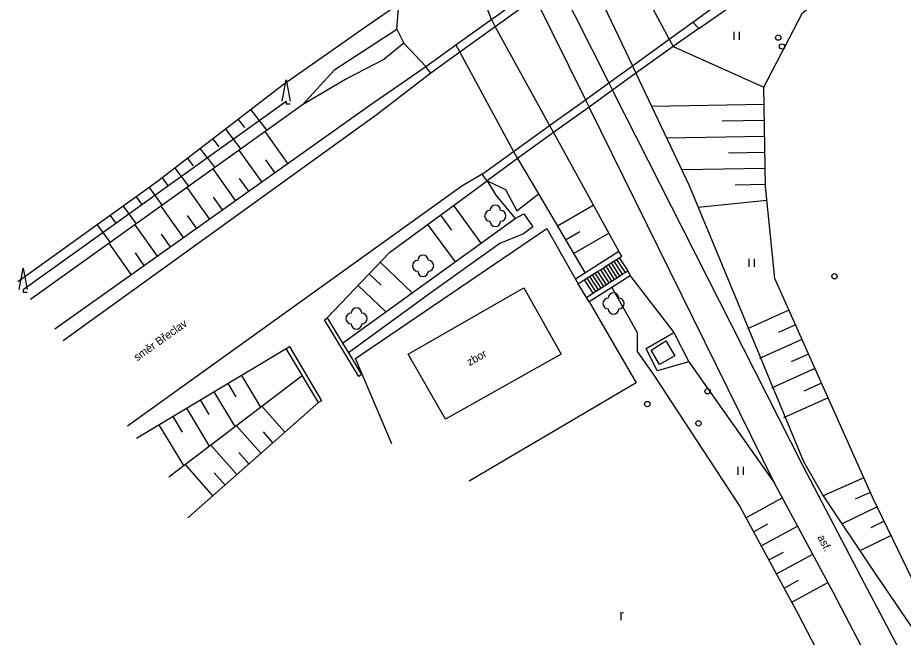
# Model space of a CAD drawing. Extents: x -577457 to -568404, y -1208466 to -1201387.
# Drawn here: x -570714.7 to -570631.7, y -1205007.9 to -1204949.8 of the extents above; entities that cross this region are included whole.
import ezdxf

# ---------------------------------------------------------------- set-up
doc = ezdxf.new("R2010")
doc.units = 0
for name, color, linetype in [('BUDOVY_MĚŘ', 7, 'Continuous'), ('POMOC_POPIS', 7, 'Continuous'), ('ROZHRANÍ_PLOCH', 7, 'Continuous'), ('VÝŠKOPIS', 7, 'Continuous'), ('ZELEŇ', 7, 'Continuous'), ('ZN_DOPLŇKOVÉ', 7, 'Continuous'), ('ZN_KULTUR', 7, 'Continuous')]:
    doc.layers.add(name, color=color, linetype=linetype)

msp = doc.modelspace()

# ---------------------------------------------------------------- linework, layer by layer
at = {"layer": 'BUDOVY_MĚŘ'}
for points in [[(-570678.06, -1204981.38), (-570667.23, -1204975.16), (-570663.73, -1204981.38), (-570674.56, -1204987.46), (-570678.06, -1204981.38)], [(-570655.28, -1204981), (-570653.92, -1204980.14), (-570653.07, -1204981.54), (-570654.51, -1204982.35), (-570655.28, -1204981)]]:
    msp.add_lwpolyline(points, dxfattribs=at)
at = {"layer": 'ROZHRANÍ_PLOCH'}
for points in [[(-570651.37, -1204950.24), (-570606.22, -1204917.48), (-570586.16, -1204903.05)], [(-570673.6, -1204952.38), (-570666.5, -1204947.29)], [(-570666.16, -1204947.98), (-570669.92, -1204950.69)], [(-570669.92, -1204950.69), (-570673.22, -1204953.07)], [(-570653.61, -1204951.85), (-570651.37, -1204950.24)], [(-570651.37, -1204950.24), (-570650.82, -1204950.84), (-570653.24, -1204952.54)], [(-570675.93, -1204955.02), (-570676.4, -1204954.41), (-570673.6, -1204952.38)], [(-570657.05, -1204954.34), (-570653.61, -1204951.85)], [(-570673.22, -1204953.07), (-570675.93, -1204955.02)], [(-570653.24, -1204952.54), (-570656.72, -1204955.04)], [(-570659.27, -1204955.94), (-570657.05, -1204954.34)], [(-570675.93, -1204955.02), (-570681.07, -1204958.96), (-570710.39, -1204980.12)], [(-570656.72, -1204955.04), (-570658.92, -1204956.63)], [(-570661.45, -1204957.52), (-570659.27, -1204955.94)], [(-570658.92, -1204956.63), (-570661.11, -1204958.21)], [(-570542.6, -1205148.39), (-570556.52, -1205129.7), (-570567.36, -1205116.36), (-570575.46, -1205106.25), (-570580.22, -1205100.24), (-570590.05, -1205086.26), (-570597.79, -1205073.66), (-570605.16, -1205060.15), (-570614.7, -1205041.89), (-570635.6, -1205002.27), (-570641.06, -1204991.81), (-570658.92, -1204956.63)], [(-570664.82, -1204959.95), (-570661.45, -1204957.52)], [(-570661.11, -1204958.21), (-570664.45, -1204960.61)], [(-570586.68, -1205096.74), (-570592.76, -1205087.64), (-570600.32, -1205075.22), (-570607.9, -1205061.31), (-570617.54, -1205043.38), (-570638.22, -1205003.69), (-570643.74, -1204993.48), (-570661.11, -1204958.21)], [(-570668.18, -1204962.37), (-570664.82, -1204959.95)], [(-570664.45, -1204960.61), (-570667.82, -1204963.04)], [(-570671.12, -1204964.49), (-570668.18, -1204962.37)], [(-570667.82, -1204963.04), (-570670.67, -1204965.14), (-570671.12, -1204964.49)], [(-570671.12, -1204964.49), (-570673.04, -1204965.62), (-570704.36, -1204988.13)], [(-570684.21, -1204980.34), (-570676.69, -1204974.9), (-570668.03, -1204968.67), (-570667.22, -1204968.23), (-570666.39, -1204969.45), (-570667.25, -1204970.08), (-570669.46, -1204971.01), (-570675.82, -1204975.53), (-570683.65, -1204981.26)], [(-570658.28, -1204972.33), (-570658.05, -1204972.19), (-570658.31, -1204971.76), (-570662.38, -1204974.33)], [(-570658.53, -1204972.49), (-570658.28, -1204972.33)], [(-570658.28, -1204972.33), (-570657.49, -1204973.56)], [(-570659.8, -1204973.3), (-570659.55, -1204973.14)], [(-570659.55, -1204973.14), (-570659.29, -1204972.98)], [(-570659.55, -1204973.14), (-570658.75, -1204974.37)], [(-570659.29, -1204972.98), (-570659.04, -1204972.82)], [(-570659.29, -1204972.98), (-570658.5, -1204974.21)], [(-570659.04, -1204972.82), (-570658.79, -1204972.66)], [(-570659.04, -1204972.82), (-570658.25, -1204974.05)], [(-570658.79, -1204972.66), (-570658.53, -1204972.49)], [(-570658.79, -1204972.66), (-570658, -1204973.89)], [(-570658.53, -1204972.49), (-570657.74, -1204973.72)], [(-570657.49, -1204973.56), (-570657.27, -1204974.04), (-570658.97, -1204975.12), (-570661.1, -1204976.46)], [(-570661.07, -1204974.1), (-570660.81, -1204973.94)], [(-570660.81, -1204973.94), (-570660.56, -1204973.78)], [(-570660.81, -1204973.94), (-570660.01, -1204975.18)], [(-570660.56, -1204973.78), (-570660.31, -1204973.62)], [(-570660.56, -1204973.78), (-570659.76, -1204975.02)], [(-570660.31, -1204973.62), (-570660.05, -1204973.46)], [(-570660.31, -1204973.62), (-570659.51, -1204974.86)], [(-570660.05, -1204973.46), (-570659.8, -1204973.3)], [(-570660.05, -1204973.46), (-570659.26, -1204974.7)], [(-570659.8, -1204973.3), (-570659, -1204974.53)], [(-570658.5, -1204974.21), (-570658.25, -1204974.05)], [(-570658.25, -1204974.05), (-570658, -1204973.89)], [(-570658, -1204973.89), (-570657.74, -1204973.72)], [(-570657.74, -1204973.72), (-570657.49, -1204973.56)], [(-570662.13, -1204974.77), (-570661.57, -1204974.42)], [(-570661.57, -1204974.42), (-570661.32, -1204974.26)], [(-570661.57, -1204974.42), (-570660.77, -1204975.67)], [(-570661.32, -1204974.26), (-570661.07, -1204974.1)], [(-570661.32, -1204974.26), (-570660.52, -1204975.51)], [(-570661.07, -1204974.1), (-570660.27, -1204975.35)], [(-570659.76, -1204975.02), (-570659.51, -1204974.86)], [(-570659.51, -1204974.86), (-570659.26, -1204974.7)], [(-570659.26, -1204974.7), (-570659, -1204974.53)], [(-570659, -1204974.53), (-570658.75, -1204974.37)], [(-570658.75, -1204974.37), (-570658.5, -1204974.21)], [(-570661.35, -1204976.05), (-570660.77, -1204975.67)], [(-570660.77, -1204975.67), (-570660.52, -1204975.51)], [(-570660.52, -1204975.51), (-570660.27, -1204975.35)], [(-570660.27, -1204975.35), (-570660.01, -1204975.18)], [(-570660.01, -1204975.18), (-570659.76, -1204975.02)], [(-570683.65, -1204981.26), (-570682.43, -1204983.29), (-570682.69, -1204983.48), (-570685.91, -1204978.15), (-570685.65, -1204977.96), (-570684.21, -1204980.34)], [(-570655.75, -1204980.84), (-570653.17, -1204979.34), (-570651.75, -1204982.08), (-570654.72, -1204982.93), (-570655.75, -1204980.84)], [(-570689.5, -1204980.84), (-570689.18, -1204980.67), (-570686.18, -1204985.74), (-570686.48, -1204985.91), (-570689.5, -1204980.84)], [(-570684.21, -1204980.34), (-570683.65, -1204981.26)]]:
    msp.add_lwpolyline(points, dxfattribs=at)
at = {"layer": 'VÝŠKOPIS'}
for points in [[(-570644.71, -1204957.97), (-570655.24, -1204958.15)], [(-570692.81, -1204958.46), (-570691.32, -1204960.4)], [(-570694, -1204959.38), (-570693.41, -1204960.14)], [(-570644.69, -1204959.47), (-570648.63, -1204959.54)], [(-570695.18, -1204960.29), (-570693.76, -1204962.15)], [(-570689.35, -1204963.49), (-570691.47, -1204960.5)], [(-570696.37, -1204961.2), (-570695.81, -1204961.93)], [(-570644.66, -1204960.97), (-570653.82, -1204961.13)], [(-570697.56, -1204962.12), (-570696.2, -1204963.89)], [(-570691.79, -1204965.23), (-570693.9, -1204962.25)], [(-570698.75, -1204963.03), (-570698.22, -1204963.73)], [(-570690.57, -1204964.36), (-570691.41, -1204963.17)], [(-570644.64, -1204962.47), (-570648.03, -1204962.53)], [(-570699.94, -1204963.95), (-570698.64, -1204965.64)], [(-570694.24, -1204966.96), (-570696.34, -1204964)], [(-570644.61, -1204963.97), (-570652.41, -1204964.11)], [(-570701.13, -1204964.86), (-570700.62, -1204965.52)], [(-570693.01, -1204966.09), (-570693.86, -1204964.91)], [(-570702.34, -1204965.75), (-570701.13, -1204967.43)], [(-570696.68, -1204968.7), (-570698.78, -1204965.74)], [(-570644.58, -1204965.47), (-570647.43, -1204965.52)], [(-570703.55, -1204966.63), (-570703.07, -1204967.3)], [(-570695.46, -1204967.83), (-570696.3, -1204966.65)], [(-570664.07, -1204969.36), (-570660.72, -1204967.4)], [(-570644.45, -1204966.97), (-570650.89, -1204967.62)], [(-570704.77, -1204967.5), (-570703.57, -1204969.17)], [(-570699.13, -1204970.44), (-570701.22, -1204967.49)], [(-570673.82, -1204967.45), (-570671.24, -1204970.98)], [(-570705.99, -1204968.38), (-570705.51, -1204969.05)], [(-570697.9, -1204969.57), (-570698.74, -1204968.39)], [(-570675.03, -1204968.34), (-570674, -1204969.74)], [(-570707.21, -1204969.25), (-570706.01, -1204970.92)], [(-570701.57, -1204972.18), (-570703.66, -1204969.24)], [(-570676.24, -1204969.22), (-570673.67, -1204972.73)], [(-570663.31, -1204970.65), (-570661.98, -1204969.87)], [(-570700.35, -1204971.31), (-570701.19, -1204970.13)], [(-570662.56, -1204971.95), (-570659.27, -1204970.02)], [(-570704.02, -1204973.91), (-570706.1, -1204970.98)], [(-570702.8, -1204973.05), (-570703.63, -1204971.87)], [(-570680.69, -1204972.76), (-570677.69, -1204975.63)], [(-570681.73, -1204973.85), (-570680.61, -1204974.92)], [(-570682.76, -1204974.94), (-570680.17, -1204977.41)], [(-570642.39, -1204977.25), (-570646.27, -1204978.99)], [(-570641.77, -1204978.62), (-570643.35, -1204979.33)], [(-570641.16, -1204979.99), (-570645.14, -1204981.77)], [(-570640.55, -1204981.36), (-570642.16, -1204982.08)], [(-570639.94, -1204982.73), (-570644.01, -1204984.55)], [(-570693.7, -1204983.36), (-570691.9, -1204986.35)], [(-570694.98, -1204984.13), (-570694.23, -1204985.38)], [(-570639.33, -1204984.1), (-570640.97, -1204984.84)], [(-570697.56, -1204985.67), (-570696.74, -1204987.04)], [(-570696.27, -1204984.9), (-570694.31, -1204988.17)], [(-570638.71, -1204985.47), (-570642.88, -1204987.33)], [(-570698.84, -1204986.44), (-570696.71, -1204990)], [(-570689.62, -1204988.68), (-570691.77, -1204986.25)], [(-570700.13, -1204987.21), (-570699.24, -1204988.69)], [(-570701.42, -1204987.99), (-570699.12, -1204991.82)], [(-570691.86, -1204990.67), (-570694.17, -1204988.07)], [(-570690.74, -1204989.68), (-570691.63, -1204988.67)], [(-570694.11, -1204992.66), (-570696.56, -1204989.89)], [(-570692.99, -1204991.67), (-570693.94, -1204990.59)], [(-570696.36, -1204994.65), (-570698.96, -1204991.7)], [(-570695.23, -1204993.65), (-570696.25, -1204992.51)], [(-570635.37, -1204992.96), (-570639.16, -1204994.65)], [(-570634.76, -1204994.33), (-570636.18, -1204994.96)], [(-570646.42, -1204996.71), (-570643, -1204994.85)], [(-570634.12, -1204995.68), (-570637.4, -1204997.28)], [(-570645.7, -1204998.03), (-570644.34, -1204997.29)], [(-570633.46, -1204997.03), (-570634.7, -1204997.64)], [(-570644.98, -1204999.35), (-570641.57, -1204997.49)], [(-570632.81, -1204998.38), (-570635.72, -1204999.8)], [(-570644.27, -1205000.66), (-570642.9, -1204999.92)], [(-570643.55, -1205001.98), (-570640.15, -1205000.13)], [(-570642.83, -1205003.3), (-570641.47, -1205002.56)], [(-570642.12, -1205004.62), (-570638.72, -1205002.77)]]:
    msp.add_lwpolyline(points, dxfattribs=at)
at = {"layer": 'ZELEŇ'}
msp.add_lwpolyline([(-570714.15, -1204975.31), (-570689.49, -1204957.65)], dxfattribs=at)
for centre in [(-570669.9, -1204968.41), (-570676.67, -1204973.1), (-570658.82, -1204976.62), (-570682.91, -1204978.03)]:
    msp.add_circle(centre, 0.0005, dxfattribs=at)
for centre, start, end in [((-570669.9, -1204967.91), 0, 179.99999), ((-570670.4, -1204968.41), 89.99999, 269.99999), ((-570669.4, -1204968.41), 270, 89.99999), ((-570669.9, -1204968.91), 179.99999, 359.99999), ((-570676.67, -1204972.6), 0, 179.99999), ((-570677.17, -1204973.1), 89.99999, 269.99999), ((-570676.17, -1204973.1), 270, 89.99999), ((-570676.67, -1204973.6), 179.99999, 359.99999), ((-570658.82, -1204976.12), 0, 179.99999), ((-570659.32, -1204976.62), 89.99999, 269.99999), ((-570658.32, -1204976.62), 270, 89.99999), ((-570682.91, -1204977.53), 0, 179.99999), ((-570658.82, -1204977.12), 179.99999, 359.99999), ((-570683.41, -1204978.03), 89.99999, 269.99999), ((-570682.41, -1204978.03), 270, 89.99999), ((-570682.91, -1204978.53), 179.99999, 359.99999)]:
    msp.add_arc(centre, 0.5, start, end, dxfattribs=at)
at = {"layer": 'ZN_DOPLŇKOVÉ'}
for points in [[(-570670.26, -1204949.99), (-570675.69, -1204935.76), (-570678.21, -1204930.25), (-570680.07, -1204926.81), (-570685.02, -1204923.45), (-570687.67, -1204922.14), (-570688.5, -1204917.16), (-570690.55, -1204914.78), (-570692.72, -1204913.3), (-570693.87, -1204906.92), (-570691.2, -1204890.95)], [(-570650.82, -1204950.84), (-570605.12, -1204919.02), (-570585.06, -1204904.55)], [(-570630.76, -1205002.59), (-570634.55, -1204994.79), (-570643.71, -1204974.29), (-570644.58, -1204965.67), (-570644.74, -1204956.36), (-570641.1, -1204949.38), (-570630.22, -1204940.94), (-570604.37, -1204923), (-570583.12, -1204907.85)], [(-570658.61, -1204942.54), (-570653.61, -1204951.85)], [(-570661.69, -1204944.76), (-570661.35, -1204945.29), (-570657.05, -1204954.34)], [(-570664.03, -1204946.45), (-570659.27, -1204955.94)], [(-570666.16, -1204947.98), (-570661.45, -1204957.52)], [(-570679.13, -1204950.9), (-570678.93, -1204948.56), (-570681.84, -1204950.56), (-570689.77, -1204956.13), (-570701.69, -1204965.29), (-570714.66, -1204974.6)], [(-570670.26, -1204949.99), (-570669.92, -1204950.69)], [(-570669.92, -1204950.69), (-570664.82, -1204959.95)], [(-570678.48, -1204952.23), (-570680.33, -1204953.76), (-570683.86, -1204955.58), (-570687.98, -1204958.01), (-570684.94, -1204954.7), (-570679.13, -1204950.9), (-570678.48, -1204952.23)], [(-570711.19, -1204979.01), (-570681.65, -1204958.02), (-570676.4, -1204954.41), (-570678.48, -1204952.23)], [(-570673.6, -1204952.38), (-570673.22, -1204953.07)], [(-570653.61, -1204951.85), (-570653.24, -1204952.54)], [(-570673.22, -1204953.07), (-570668.18, -1204962.37)], [(-570653.24, -1204952.54), (-570644.74, -1204956.36)], [(-570657.05, -1204954.34), (-570656.72, -1204955.04)], [(-570656.72, -1204955.04), (-570651.72, -1204965.56), (-570641, -1204991.45)], [(-570659.27, -1204955.94), (-570658.92, -1204956.63)], [(-570687.98, -1204958.01), (-570713.47, -1204976.26)], [(-570661.45, -1204957.52), (-570661.11, -1204958.21)], [(-570664.82, -1204959.95), (-570664.45, -1204960.61)], [(-570664.45, -1204960.61), (-570658.31, -1204971.76)], [(-570668.18, -1204962.37), (-570667.82, -1204963.04)], [(-570667.82, -1204963.04), (-570665.84, -1204966.33)], [(-570685.65, -1204977.96), (-570679.81, -1204971.84), (-570670.67, -1204965.14), (-570669.84, -1204966.46), (-570668.03, -1204968.67)], [(-570670.67, -1204965.14), (-570668.94, -1204965.95), (-570667.89, -1204967.95), (-570665.84, -1204966.33)], [(-570665.84, -1204966.33), (-570661.49, -1204973.77)], [(-570679.59, -1204989.79), (-570683.01, -1204981.77), (-570665.06, -1204969.59), (-570662.38, -1204974.33)], [(-570657.27, -1204974.04), (-570653.17, -1204979.34)], [(-570662.38, -1204974.33), (-570662.13, -1204974.77)], [(-570661.35, -1204976.05), (-570662.13, -1204974.77)], [(-570658.97, -1204975.12), (-570656.59, -1204979.35), (-570656.61, -1204981.14), (-570655.05, -1204983.34), (-570646.99, -1204995.66), (-570641.5, -1205005.75), (-570625.33, -1205036.91), (-570617.54, -1205043.38)], [(-570661.1, -1204976.46), (-570656.69, -1204984.06), (-570672.36, -1204993.28)], [(-570661.1, -1204976.46), (-570661.35, -1204976.05)], [(-570703.54, -1204989.26), (-570689.5, -1204980.84)], [(-570651.75, -1204982.08), (-570643.74, -1204993.48)], [(-570700.51, -1204992.88), (-570687.99, -1204983.38)], [(-570698.7, -1204996.72), (-570686.48, -1204985.91)], [(-570641, -1204991.45), (-570639.16, -1204994.65), (-570634.44, -1205001.71), (-570626.52, -1205013.37), (-570622.78, -1205023), (-570621.43, -1205023.81), (-570619.42, -1205024.24), (-570617.99, -1205022.42), (-570616.44, -1205017.04), (-570617.72, -1205012.82), (-570620.03, -1205010.53), (-570626.52, -1205013.37)]]:
    msp.add_lwpolyline(points, dxfattribs=at)
for centre, radius in [((-570643.38, -1204951.7), 0.25), ((-570643.38, -1204951.7), 0.0005), ((-570643.02, -1204952.53), 0.25), ((-570643.02, -1204952.53), 0.0005), ((-570638.111, -1204974.07), 0.25), ((-570638.111, -1204974.07), 0.0005), ((-570650, -1204984.85), 0.25), ((-570650, -1204984.85), 0.0005), ((-570655.65, -1204986.05), 0.25), ((-570655.65, -1204986.05), 0.0005), ((-570650.851, -1204987.86), 0.25), ((-570650.851, -1204987.86), 0.0005)]:
    msp.add_circle(centre, radius, dxfattribs=at)
at = {"layer": 'ZN_KULTUR'}
for p, q in [((-570647.52, -1204951.905), (-570647.52, -1204951.155)), ((-570647.02, -1204951.905), (-570647.02, -1204951.155)), ((-570646.09, -1204973.195), (-570646.09, -1204972.445)), ((-570645.59, -1204973.195), (-570645.59, -1204972.445)), ((-570647.13, -1204992.685), (-570647.13, -1204991.935)), ((-570646.63, -1204992.685), (-570646.63, -1204991.935))]:
    msp.add_line(p, q, dxfattribs=at)
for points in [[(-570689.865, -1204957.65), (-570689.49, -1204955.65), (-570689.115, -1204957.65)], [(-570689.49, -1204957.65), (-570689.49, -1204957.9), (-570689.115, -1204957.9)], [(-570714.525, -1204975.31), (-570714.15, -1204973.31), (-570713.775, -1204975.31)], [(-570714.15, -1204975.31), (-570714.15, -1204975.56), (-570713.775, -1204975.56)]]:
    msp.add_lwpolyline(points, dxfattribs=at)

# ---------------------------------------------------------------- texts
at = {"layer": 'POMOC_POPIS'}
for s, rotation, p in [('směr Břeclav', 35.52997, (-570703.46, -1204982.06)), ('zbor', 29.87001, (-570672.31, -1204982.51)), ('asf.', 297.56002, (-570639.74, -1204998.53))]:
    msp.add_text(s, height=0.75, rotation=rotation, dxfattribs=at).set_placement(p)
at = {"layer": 'ZN_KULTUR'}
msp.add_text('r', height=1, dxfattribs=at).set_placement((-570658.278, -1205006.322))

doc.saveas('drawing.dxf')
